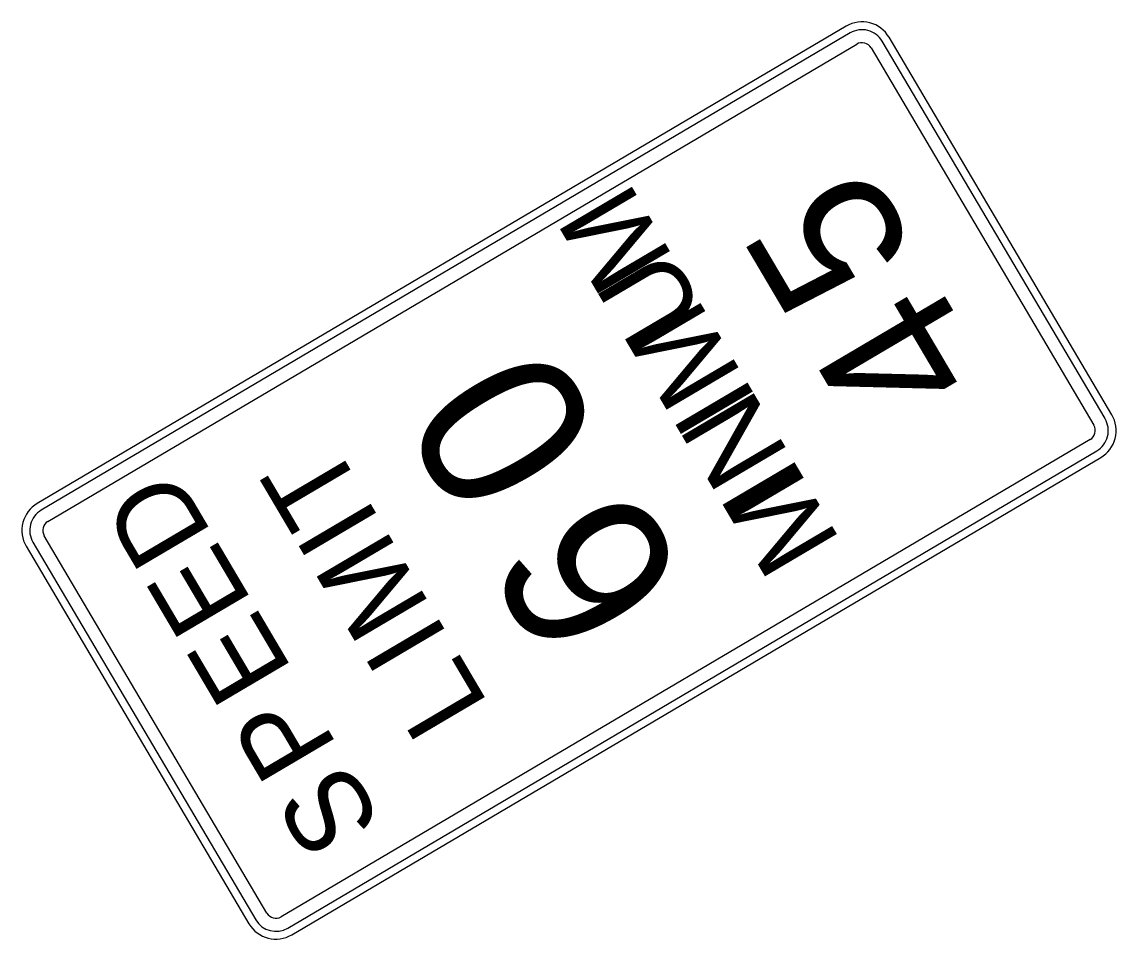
# Model space of a CAD drawing. Extents: x 1581789 to 1622364, y 1043167 to 1103486.
# Drawn here: x 1603268.29 to 1603311.98, y 1088721.09 to 1088757.72 of the extents above; entities that cross this region are included whole.
import ezdxf

# ---------------------------------------------------------------- set-up
doc = ezdxf.new("R2010")
doc.units = 0
doc.layers.add('RD_PD_PaveDit', color=7, linetype='Continuous')

msp = doc.modelspace()

# ---------------------------------------------------------------- linework, layer by layer
at = {"layer": 'RD_PD_PaveDit'}
for p, q in [((1603301.199, 1088757.548), (1603268.902, 1088738.491)), ((1603311.804, 1088742.035), (1603302.911, 1088757.107)), ((1603279.066, 1088721.267), (1603311.363, 1088740.324)), ((1603268.461, 1088736.78), (1603277.354, 1088721.708))]:
    msp.add_line(p, q, dxfattribs=at)
for points in [[(1603301.358, 1088757.279), (1603269.061, 1088738.222)], [(1603269.326, 1088737.774), (1603301.623, 1088756.831)], [(1603302.193, 1088756.684), (1603311.087, 1088741.612)], [(1603311.535, 1088741.877), (1603302.642, 1088756.948)], [(1603310.939, 1088741.041), (1603278.643, 1088721.984)], [(1603278.907, 1088721.536), (1603311.204, 1088740.593)], [(1603278.072, 1088722.131), (1603269.179, 1088737.203)], [(1603268.73, 1088736.939), (1603277.624, 1088721.867)]]:
    msp.add_lwpolyline(points, dxfattribs=at)
for centre, radius, start, end in [((1603301.834, 1088756.472), 1.25, 30.5432, 120.5434), ((1603301.834, 1088756.472), 0.937, 30.5432, 120.5434), ((1603301.834, 1088756.472), 0.417, 30.5432, 120.5434), ((1603310.728, 1088741.4), 0.937, 300.543, 30.5432), ((1603310.728, 1088741.4), 1.25, 300.543, 30.5432), ((1603310.728, 1088741.4), 0.417, 300.543, 30.5432), ((1603269.538, 1088737.415), 1.25, 120.5432, 210.5434), ((1603269.538, 1088737.415), 0.937, 120.5432, 210.5434), ((1603269.538, 1088737.415), 0.417, 120.5432, 210.5434), ((1603278.431, 1088722.343), 0.417, 210.5434, 300.543), ((1603278.431, 1088722.343), 1.25, 210.5434, 300.543), ((1603278.431, 1088722.343), 0.937, 210.5434, 300.543)]:
    msp.add_arc(centre, radius, start, end, dxfattribs=at)

# ---------------------------------------------------------------- texts
for s, height, p in [('5', 5.833, (1603304.116, 1088748.505)), ('M', 3.333, (1603294.346, 1088748.254)), ('U', 3.333, (1603295.629, 1088746.08)), ('4', 5.833, (1603306.849, 1088743.874)), ('M', 3.333, (1603297.085, 1088743.614)), ('0', 6.667, (1603291.631, 1088740.968)), ('I', 3.333, (1603297.68, 1088742.606)), ('N', 3.333, (1603298.963, 1088740.431)), ('T', 3.333, (1603281.995, 1088738.851)), ('I', 3.333, (1603299.558, 1088739.423)), ('M', 3.333, (1603301.013, 1088736.957)), ('D', 3.333, (1603275.921, 1088737.256)), ('I', 3.333, (1603282.635, 1088737.765)), ('6', 6.667, (1603295.029, 1088735.209)), ('M', 3.333, (1603284.633, 1088734.379)), ('E', 3.333, (1603277.525, 1088734.538)), ('E', 3.333, (1603279.128, 1088731.82)), ('I', 3.333, (1603285.361, 1088733.145)), ('L', 3.333, (1603286.955, 1088730.445)), ('P', 3.333, (1603280.928, 1088728.77)), ('S', 3.333, (1603282.728, 1088725.72))]:
    msp.add_text(s, height=height, rotation=120.5432, dxfattribs=at).set_placement(p)

doc.saveas('drawing.dxf')
